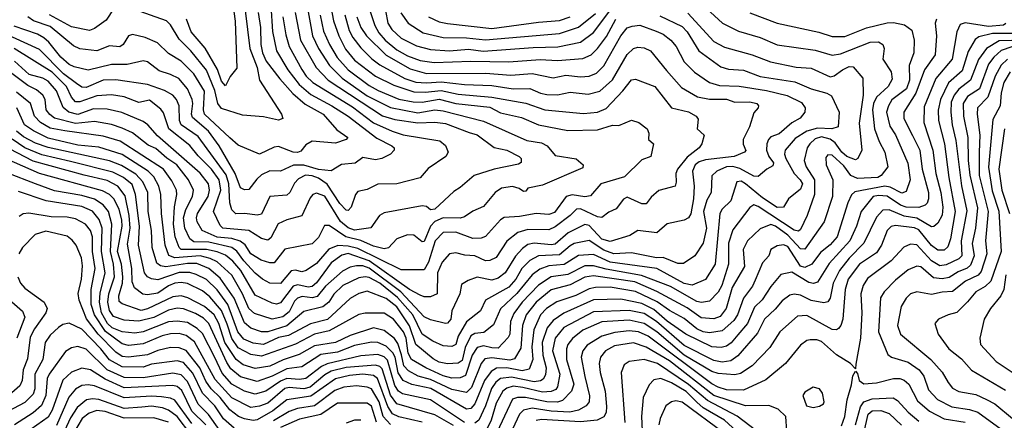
# Model space of a CAD drawing. Extents: x 1308313 to 1441400, y 959662 to 1036319.
# Tile 258 of 656: x 1339371 to 1344030, y 992897 to 994792. Entities that reach past the tile are written whole.
import ezdxf

# ---------------------------------------------------------------- set-up
doc = ezdxf.new("R2010")
doc.units = 0

msp = doc.modelspace()

# ---------------------------------------------------------------- linework, layer by layer
at = {"layer": '0CON10XD'}
for points in [[(1342620.3, 994845), (1342695.8, 994775.8), (1342771.8, 994738.2), (1342875, 994707.6), (1342955, 994673.3), (1343135, 994648.1), (1343215, 994624.1), (1343255, 994629.7), (1343395, 994685.2), (1343435, 994686.8), (1343455.5, 994675), (1343461.8, 994655), (1343454.6, 994605), (1343494.1, 994545), (1343499.6, 994510.4), (1343480.3, 994475), (1343425.1, 994424.9), (1343410.3, 994395), (1343405.8, 994365), (1343414.9, 994274.9), (1343437.4, 994215), (1343464.7, 994165), (1343478.2, 994095), (1343446.6, 994055), (1343430.4, 994045), (1343335, 994040.4), (1343302.8, 994055), (1343270.6, 994100.6), (1343215, 994150.3), (1343195, 994151.8), (1343185, 994139.2), (1343186.3, 994105), (1343217.5, 994035), (1343217.3, 993955), (1343177.1, 993835), (1343085, 993705.7), (1343065, 993707.2), (1343005, 993773.3), (1342947, 993815), (1342925, 993822.3), (1342875, 993801.8), (1342814.8, 993745.2), (1342794.4, 993705), (1342799.8, 993625), (1342742.5, 993525), (1342713.4, 993425), (1342685, 993388), (1342655, 993377.3), (1342595, 993381.4), (1342529.3, 993429.3), (1342385, 993505.6), (1342281.5, 993551.5), (1342085, 993579.5), (1342045, 993574), (1341975, 993537.9), (1341885, 993513.9), (1341815, 993456.3), (1341767.3, 993395), (1341750, 993345), (1341741.8, 993238.2), (1341712.1, 993187.9), (1341689.3, 993180.7), (1341605, 993192.5), (1341571.7, 993188.3), (1341554.2, 993165.8), (1341508.6, 993051.4), (1341485, 993027.7), (1341415, 993043), (1341315, 993089.5), (1341256.2, 993106.2), (1341210.4, 993130.4), (1341188.2, 993155), (1341177, 993207), (1341159.7, 993259.7), (1341144, 993284), (1341095, 993321), (1341045, 993334), (1340935, 993298.5), (1340865, 993265.2), (1340765, 993249.7), (1340692.3, 993207.7), (1340616.8, 993183.2), (1340555, 993152.4), (1340485, 993141.5), (1340428.6, 993158.6), (1340395, 993184.5), (1340340.7, 993265), (1340312.7, 993355), (1340290.7, 993395), (1340245, 993435.8), (1340166.9, 993476.9), (1340135, 993485.8), (1340095, 993481.1), (1339975.9, 993424.1), (1339945, 993416.4), (1339855, 993447.5), (1339841.7, 993458.3), (1339839.8, 993485), (1339856.5, 993545), (1339858.3, 993575), (1339852.7, 993635), (1339834.2, 993695), (1339855.3, 993815), (1339853.3, 993843.3), (1339841.8, 993895), (1339816.4, 993945), (1339795.7, 993965.7), (1339762.7, 993982.7), (1339465, 994064.6), (1339265, 994150.4)], [(1340558.2, 994858.2), (1340566.2, 994736.2), (1340586.2, 994645), (1340639.3, 994555), (1340693.5, 994485), (1340748.1, 994438.1), (1340847.1, 994385), (1340924.2, 994335), (1341060.6, 994230.6), (1341130.9, 994195), (1341141.8, 994185), (1341142.5, 994175), (1341125, 994155.7), (1341084.2, 994135), (1341055, 994129.5), (1340995, 994139.7), (1340957.5, 994112.5), (1340893.8, 994106.2), (1340845, 994076.9), (1340785, 994083.5), (1340715, 994104.4), (1340666.3, 994103.7), (1340605, 994075.2), (1340555, 994077.6), (1340515, 994057.7), (1340492, 994038), (1340455, 993988.5), (1340435, 993986.3), (1340415, 993996.1), (1340389.7, 994065), (1340315.2, 994195), (1340263.5, 994265), (1340188.4, 994328.4), (1340183.7, 994345), (1340190.6, 994395), (1340187.2, 994415), (1340164, 994465), (1340123.4, 994513.4), (1340085, 994533), (1340030.4, 994550.4), (1339975, 994592.2), (1339955, 994597.8), (1339879.5, 994580.5), (1339805, 994580.4), (1339695, 994552.7), (1339628.7, 994568.7), (1339605, 994580.5), (1339565.2, 994615), (1339509.2, 994685), (1339485, 994706.4), (1339455, 994723.4), (1339345, 994761.5)], [(1340730.7, 994855), (1340756.6, 994715), (1340783.9, 994655), (1340835.8, 994575), (1340896.8, 994515), (1341015, 994432.1), (1341125, 994375.9), (1341255, 994351.8), (1341335, 994365.4), (1341375, 994361), (1341565, 994312.4), (1341770.3, 994220.3), (1341839.7, 994209.7), (1341865.9, 994195), (1341905, 994148.8), (1342003, 994133), (1342036.5, 994105), (1342035, 994091.5), (1341845, 994009.6), (1341774.5, 993995.5), (1341765, 993980), (1341755, 993978.8), (1341733.9, 993993.9), (1341703.2, 994003.2), (1341650, 993995), (1341621.1, 993975), (1341565, 993908.8), (1341515, 993886.2), (1341475, 993859.1), (1341455, 993853), (1341375, 993854.5), (1341335, 993837.7), (1341314.9, 993815), (1341285, 993742.1), (1341275, 993741.2), (1341235, 993772), (1341205, 993773.4), (1341155, 993755.4), (1341115, 993712.1), (1341095, 993707.4), (1341045, 993720.7), (1340985, 993747), (1340914.2, 993764.2), (1340835, 993818.1), (1340812.3, 993817.7), (1340785, 993760.8), (1340755, 993732.2), (1340625, 993706.1), (1340575, 993641.8), (1340555, 993641.2), (1340512.5, 993655), (1340465, 993684.8), (1340436.9, 993726.9), (1340414, 993744), (1340375, 993756.8), (1340305, 993763.9), (1340234.7, 993795), (1340209.8, 993835), (1340206.7, 993855), (1340211.9, 993875), (1340261.9, 993955), (1340268.6, 993985), (1340263.3, 994015), (1340225, 994065.6), (1340022.4, 994242.5), (1339977.2, 994295), (1339955, 994310.6), (1339853.3, 994353.3), (1339785, 994368), (1339720.4, 994369.6), (1339645, 994344), (1339602.5, 994355), (1339575.8, 994375.8), (1339545.2, 994455), (1339505, 994500.7), (1339480, 994515), (1339415, 994532.5), (1339345.3, 994595.3)], [(1340844.6, 994845), (1340855.6, 994785.6), (1340880, 994715), (1340912.9, 994652.9), (1340955, 994600.2), (1341055, 994524.2), (1341141.3, 994481.3), (1341235, 994450.9), (1341288.5, 994448.5), (1341365, 994457.4), (1341445, 994440), (1341605, 994425.9), (1341765, 994396.4), (1341855, 994365.2), (1342037.8, 994347.8), (1342105, 994354.4), (1342145, 994372.4), (1342224.7, 994455), (1342265, 994506.7), (1342285, 994510.5), (1342375.5, 994475), (1342454.4, 994374.4), (1342535.6, 994355.6), (1342570.8, 994335), (1342580.6, 994320.6), (1342576.9, 994275), (1342609.2, 994245), (1342598.9, 994205), (1342586.5, 994185), (1342528.5, 994141.5), (1342483.5, 994085), (1342475.6, 994064.4), (1342477, 994023), (1342471.4, 994005), (1342395, 993984.5), (1342358, 993952), (1342335, 993921.2), (1342315, 993920), (1342245, 993952.5), (1342227.3, 993942.7), (1342192.6, 993897.4), (1342158.1, 993881.9), (1342125, 993856.4), (1342105, 993860), (1342025, 993897), (1342005, 993894.8), (1341975, 993866.3), (1341905, 993812.1), (1341875, 993797.8), (1341775, 993799.7), (1341727.9, 993785), (1341676.4, 993743.6), (1341625, 993667.2), (1341595, 993652.9), (1341575, 993651.7), (1341525, 993675.6), (1341477.6, 993677.6), (1341435, 993689.7), (1341405, 993683.9), (1341369.8, 993645), (1341347.2, 993595), (1341345.3, 993495), (1341315, 993480.9), (1341285, 993480.2), (1341265, 993488.3), (1341215, 993516.2), (1341025, 993651), (1340925, 993685.9), (1340895, 993678.4), (1340845, 993641.2), (1340775, 993547), (1340755, 993529.4), (1340735, 993526.5), (1340701.4, 993535), (1340685, 993537.2), (1340665, 993530.8), (1340605, 993452.3), (1340585, 993446.9), (1340565, 993450.4), (1340485, 993488.4), (1340416.8, 993605), (1340379.8, 993649.8), (1340345, 993678), (1340305, 993694.3), (1340254.3, 993704.3), (1340135, 993705.2), (1340124.5, 993715), (1340105.7, 993765), (1340098.6, 993825), (1340103.5, 993906.5), (1340114.4, 993965), (1340112, 993985), (1340090.2, 994030.2), (1340051.7, 994085), (1339846.6, 994216.6), (1339765, 994241.4), (1339585, 994265.6), (1339515, 994277.9), (1339468.9, 994305), (1339440, 994335), (1339422.2, 994395), (1339355, 994449.4)], [(1339815.5, 994845), (1339780.1, 994789.9), (1339725, 994750.8), (1339701.3, 994741.3), (1339615, 994758.5), (1339511.1, 994815)], [(1340437.7, 994835), (1340459.1, 994655), (1340494.1, 994565), (1340504.7, 994505), (1340608.9, 994345), (1340616.3, 994323.7), (1340595, 994316.4), (1340525, 994332.4), (1340425, 994339.6), (1340325, 994372), (1340308, 994395), (1340293.9, 994456.1), (1340255, 994553.3), (1340180.2, 994645), (1340125, 994699.7), (1340085, 994767.8), (1340065, 994786.2), (1339865, 994858)], [(1340376.8, 994876.8), (1340390.9, 994785), (1340398.3, 994561.7), (1340366.4, 994523.6), (1340345, 994478.8), (1340325, 994501.5), (1340306.3, 994556.3), (1340247.5, 994657.5), (1340182.2, 994735), (1340159.7, 994795)], [(1341024, 994845), (1341051, 994765), (1341069.3, 994729.3), (1341100, 994695), (1341155, 994649), (1341205, 994620.4), (1341265, 994598.5), (1341331.4, 994588.6), (1341505, 994596.3), (1341685, 994592.7), (1341833.2, 994603.2), (1341915, 994598.3), (1342035, 994608.3), (1342074, 994626), (1342104.1, 994655.9), (1342147.4, 994712.6), (1342191.9, 994795)], [(1341101.6, 994835), (1341112, 994775), (1341131.1, 994745), (1341175, 994704.4), (1341248.3, 994668.3), (1341315, 994651.1), (1341405, 994645.2), (1341495, 994651.8), (1341563.3, 994643.3), (1341800.1, 994659.9), (1341916.5, 994663.5), (1342025, 994685.2), (1342085, 994731.7), (1342187.3, 994865)], [(1340616.1, 994805), (1340629.9, 994719.9), (1340645.6, 994665.6), (1340705, 994556.5), (1340726.3, 994525), (1340757, 994495), (1340945, 994379.4), (1341045, 994304), (1341133.7, 994263.7), (1341185, 994247.4), (1341358.6, 994218.6), (1341386.2, 994196.2), (1341398.2, 994165), (1341387.8, 994145), (1341302.7, 994087.3), (1341265, 994044), (1341155, 994015.4), (1341065, 994013.6), (1341015, 993988.2), (1340971.1, 993978.9), (1340960, 993965), (1340939.6, 993905), (1340925, 993888.5), (1340915, 993891.1), (1340885, 993922.8), (1340825, 994014.2), (1340785, 994042.2), (1340755, 994053.9), (1340723.6, 994056.4), (1340690.5, 994039.5), (1340671.2, 994018.8), (1340649.4, 993975), (1340635, 993962), (1340553.8, 993956.2), (1340515, 993872.5), (1340495, 993867.9), (1340435.8, 993875.8), (1340392.8, 993872.8), (1340375, 993892.2), (1340364.8, 993924.8), (1340360.3, 994015), (1340347.2, 994057.2), (1340215, 994240), (1340135.2, 994295), (1340126.9, 994315), (1340124.8, 994385), (1340112.2, 994415), (1340095, 994435.2), (1340056.3, 994456.3), (1339975, 994485.8), (1339825, 994506.7), (1339765, 994505.8), (1339685, 994470.6), (1339665, 994472.5), (1339639.5, 994489.5), (1339577.8, 994535), (1339465, 994650.5), (1339281.6, 994735)], [(1340792.5, 994812.5), (1340808.1, 994738.1), (1340836.4, 994675), (1340873.6, 994613.6), (1340925, 994555.2), (1341025, 994480), (1341066.3, 994456.3), (1341165, 994416.2), (1341232.8, 994402.8), (1341275, 994401.5), (1341355, 994415.3), (1341435, 994394.9), (1341595, 994377.4), (1341645, 994350.5), (1341745, 994329.8), (1341825, 994295.2), (1341965, 994267.1), (1342105, 994270.3), (1342175, 994293.5), (1342205, 994290.8), (1342265, 994317), (1342300, 994305), (1342339.1, 994275), (1342347.3, 994255), (1342345.8, 994225), (1342370, 994205), (1342356.7, 994145), (1342315, 994128.5), (1342231.9, 994048.1), (1342120.6, 994015), (1342070.8, 993959.2), (1342045, 993953.9), (1341985, 993963.2), (1341956.2, 993955), (1341900.8, 993879.2), (1341875, 993870.4), (1341815, 993875.6), (1341735, 993860.6), (1341663.6, 993856.4), (1341645.2, 993844.8), (1341574.3, 993765.7), (1341555, 993757.6), (1341515, 993757.4), (1341435, 993787.3), (1341375, 993785.6), (1341336.3, 993745), (1341305, 993645.5), (1341285, 993609.1), (1341175, 993608.3), (1340970.2, 993710.2), (1340925, 993721.1), (1340875.7, 993724.3), (1340833.4, 993706.6), (1340775, 993639), (1340726.7, 993605), (1340705, 993599.5), (1340675, 993606.6), (1340655, 993604.2), (1340605, 993544.7), (1340555, 993546.3), (1340519.6, 993565), (1340485, 993593.1), (1340430.6, 993650.6), (1340397.6, 993697.6), (1340375, 993714.4), (1340265, 993739.1), (1340195, 993741.4), (1340175.6, 993755), (1340152.6, 993805), (1340145.7, 993855), (1340156.3, 993893.7), (1340188.5, 993955), (1340192.7, 993985), (1340168.8, 994035), (1340114, 994105), (1340066.1, 994136.1), (1340015, 994182.8), (1339978.6, 994198.6), (1339905, 994256.4), (1339855, 994278.5), (1339805, 994295.5), (1339725, 994310.2), (1339635, 994301.1), (1339535, 994325.8), (1339512.7, 994342.7), (1339496.3, 994365), (1339490.9, 994415), (1339480.7, 994435), (1339450.4, 994460.4), (1339409.8, 994479.8), (1339295.6, 994565.6)], [(1342532.6, 994822.6), (1342655, 994689.2), (1342705, 994661.4), (1342836.2, 994626.2), (1342923.2, 994593.2), (1343045, 994567.7), (1343115, 994561.9), (1343205, 994521.2), (1343225, 994525.9), (1343263.8, 994555), (1343295, 994570.3), (1343315, 994568.9), (1343360.8, 994515), (1343362, 994435), (1343342.8, 994302.8), (1343354.7, 994175.3), (1343336.5, 994135), (1343325, 994128.5), (1343285, 994144.9), (1343261.2, 994165), (1343229.3, 994209.3), (1343205, 994226.8), (1343165, 994237.2), (1343135, 994227.8), (1343108.8, 994205), (1343096.8, 994185), (1343082.6, 994125), (1343091.8, 994095), (1343131.2, 994035), (1343132, 993965), (1343097.1, 993865), (1343065, 993799.6), (1343055, 993792.1), (1343035, 993795.8), (1342865, 993907.8), (1342845, 993915.3), (1342825, 993903.8), (1342745, 993797.5), (1342723.9, 993735), (1342724, 993635), (1342693.2, 993535), (1342675, 993502.3), (1342635, 993460.2), (1342596.5, 993453.5), (1342575, 993458.8), (1342449.4, 993529.4), (1342312.4, 993582.4), (1342145, 993611.3), (1342085, 993628.2), (1342045, 993626.8), (1341965, 993586.2), (1341885, 993575.4), (1341825, 993535.9), (1341747.7, 993455), (1341708.1, 993401.9), (1341692.3, 993365), (1341689.6, 993305), (1341681.9, 993288.1), (1341635, 993238.6), (1341605, 993239), (1341565, 993249.6), (1341535, 993241.5), (1341512.3, 993205), (1341480.8, 993109.2), (1341455, 993097), (1341415, 993096.4), (1341375, 993107), (1341292.8, 993145), (1341224.9, 993184.9), (1341208.2, 993215), (1341198.8, 993285), (1341186, 993316), (1341139, 993375), (1341095, 993404.4), (1341005, 993403.9), (1340975, 993397), (1340835, 993320.8), (1340765.1, 993304.9), (1340675, 993257), (1340515, 993199.6), (1340465, 993207.6), (1340405, 993238.9), (1340374.3, 993284.3), (1340351.7, 993351.7), (1340325.5, 993415.5), (1340270.4, 993480.4), (1340235, 993509.5), (1340165, 993543.9), (1340135, 993548.8), (1340105, 993545.1), (1340075, 993533.2), (1340025, 993498.3), (1339975, 993489.8), (1339953.6, 993493.6), (1339913.1, 993523.1), (1339902.6, 993552.6), (1339901.1, 993615), (1339880, 993730), (1339893.9, 993805), (1339889.2, 993865), (1339869.3, 993959.3), (1339834.8, 994005), (1339785, 994031.8), (1339675.7, 994055.7), (1339435, 994123), (1339321.7, 994181.7)], [(1342400.4, 994810.4), (1342505, 994759.1), (1342528.4, 994735), (1342583.4, 994645), (1342688.7, 994568.7), (1342725, 994558.1), (1342795, 994553.5), (1342875, 994523.5), (1343037.8, 994497.8), (1343115, 994464.1), (1343190, 994445), (1343212.2, 994432.2), (1343247.8, 994355), (1343243.3, 994285), (1343214.1, 994275.9), (1343145, 994279.3), (1343095.1, 994264.9), (1343040.3, 994229.7), (1342993.2, 994175), (1342989.4, 994155), (1342995.2, 994135), (1343034.6, 994064.6), (1343064.4, 994035), (1343074.4, 994015), (1343065, 993989.7), (1343008.1, 993945), (1342985.4, 993904.6), (1342955, 993902.9), (1342885, 993949.2), (1342805, 994016.1), (1342785, 994027.8), (1342764.4, 994025.6), (1342735.3, 993935), (1342694.9, 993895.1), (1342683.3, 993875), (1342661, 993635), (1342615, 993562.2), (1342553.4, 993536.6), (1342515, 993544.4), (1342385, 993615.6), (1342164.5, 993645), (1342085, 993681.4), (1342015, 993676), (1341946.8, 993633.2), (1341875, 993626.8), (1341831.9, 993611.9), (1341795, 993585.6), (1341723.6, 993496.4), (1341645.9, 993424.1), (1341612.1, 993347.9), (1341567.5, 993312.5), (1341525, 993308.2), (1341505, 993296.1), (1341478.1, 993241.9), (1341465, 993180.3), (1341445, 993166.7), (1341395, 993163.8), (1341355, 993172.1), (1341327.3, 993187.3), (1341245, 993255.8), (1341215, 993344.4), (1341155, 993434), (1341105, 993473.2), (1341015, 993508.1), (1340975, 993496.6), (1340935, 993473.8), (1340826.8, 993373.2), (1340746.9, 993353.1), (1340642.7, 993297.3), (1340595, 993288.6), (1340525, 993256), (1340475, 993262), (1340430.9, 993280.9), (1340403.5, 993315), (1340355, 993444.8), (1340305, 993514.4), (1340255, 993563.5), (1340205, 993587.2), (1340175, 993596.3), (1340125, 993595.5), (1340025, 993562), (1339995, 993566), (1339975.8, 993575.8), (1339960.8, 993595), (1339933.5, 993725), (1339937.5, 993815), (1339918.8, 993965), (1339902.9, 994012.9), (1339862.6, 994045), (1339810.6, 994070.6), (1339611.3, 994121.3), (1339475, 994151.8), (1339395, 994186), (1339335, 994227.1)], [(1340673.6, 994825), (1340698.7, 994695), (1340773.7, 994565), (1340830.9, 994505), (1341087.7, 994337.7), (1341145, 994319.2), (1341255, 994303.3), (1341335, 994306.9), (1341385, 994301.5), (1341498.1, 994258.1), (1341535, 994246.9), (1341615, 994186.8), (1341675, 994174.4), (1341733.3, 994145), (1341743.1, 994135), (1341743, 994117), (1341730.9, 994109.1), (1341615, 994084.4), (1341520.8, 994055), (1341455, 993997.5), (1341425, 993979.5), (1341335, 993894.8), (1341315, 993893.1), (1341295, 993908.9), (1341275, 993910.7), (1341095, 993878.2), (1341072.9, 993865), (1341032.9, 993807.1), (1340955, 993796.8), (1340925, 993807), (1340887.9, 993837.9), (1340815, 993957.3), (1340775, 993971.3), (1340758.1, 993965), (1340745, 993949.4), (1340706.1, 993863.9), (1340635.3, 993844.7), (1340594, 993826), (1340559.6, 993760.4), (1340545, 993749.6), (1340515, 993757.5), (1340455, 993794.8), (1340331.2, 993805), (1340318.8, 993818.8), (1340288.4, 993885), (1340322.1, 993985), (1340314.9, 994035), (1340278.9, 994085), (1340215, 994147.5), (1340175, 994196.4), (1340077.1, 994275), (1340050.9, 994350.9), (1340038.1, 994368.1), (1339985, 994411.2), (1339935, 994400.2), (1339865, 994426.3), (1339805, 994436.2), (1339735, 994431.3), (1339655, 994403.4), (1339635, 994403.9), (1339615.6, 994425.6), (1339592.6, 994475), (1339525, 994542.8), (1339344.9, 994654.9)], [(1340966.1, 994805), (1340984.8, 994755), (1341010.9, 994715), (1341104.7, 994624.7), (1341218.6, 994558.6), (1341295, 994536.9), (1341575, 994538.2), (1341695, 994529.5), (1341795, 994536.9), (1341895, 994517), (1341955, 994529.2), (1342025, 994521.2), (1342065, 994524.3), (1342100.5, 994539.5), (1342135, 994572.8), (1342215, 994716.1), (1342245, 994752.5), (1342268.1, 994761.9), (1342305, 994765.3), (1342382.8, 994737.2), (1342415, 994723.3), (1342451.6, 994695), (1342477.3, 994665), (1342515, 994592), (1342563.3, 994543.3), (1342634.4, 994494.4), (1342681.2, 994481.2), (1342775, 994478), (1342905, 994457.4), (1343002.7, 994432.7), (1343070, 994400), (1343087, 994375), (1343085.8, 994354.2), (1343063.3, 994326.7), (1343025, 994304.2), (1342965, 994252.5), (1342925, 994236.9), (1342913.2, 994225), (1342905.2, 994204.8), (1342904, 994175), (1342915.2, 994145), (1342937.4, 994115), (1342935, 994100), (1342905.6, 994085), (1342865, 994050), (1342845, 994052.2), (1342777.8, 994087.8), (1342745, 994097), (1342714.5, 994095), (1342670, 994075), (1342645, 994052.5), (1342642.9, 993975), (1342622.1, 993937.9), (1342606.7, 993885), (1342620.5, 993805), (1342605, 993734.3), (1342565.7, 993674.3), (1342511.7, 993638.3), (1342485, 993638.2), (1342415, 993666.9), (1342384.1, 993665.9), (1342265, 993689.7), (1342181.5, 993685), (1342135, 993701.6), (1342065, 993747.7), (1341995, 993732.9), (1341975, 993722.8), (1341925, 993679.9), (1341825.4, 993674.6), (1341785, 993653.2), (1341746.2, 993615), (1341718, 993565), (1341685, 993526.5), (1341574.5, 993465.5), (1341551.8, 993415), (1341485, 993363.4), (1341445.8, 993294.2), (1341433.8, 993256.2), (1341415, 993245.2), (1341375, 993248.4), (1341325, 993271.4), (1341274.8, 993305), (1341230.4, 993395), (1341157.9, 993477.9), (1341074.5, 993545), (1341025, 993572.2), (1341005, 993576), (1340975, 993570), (1340900, 993535), (1340857.1, 993492.9), (1340833.6, 993455), (1340805, 993433.1), (1340715, 993411.3), (1340635, 993343.6), (1340545, 993314.6), (1340515, 993315.9), (1340465, 993332.8), (1340435, 993357.6), (1340385.1, 993475), (1340319.3, 993569.2), (1340265.1, 993615.1), (1340208.1, 993638.1), (1340165, 993638.3), (1340062.4, 993622.4), (1340037, 993627), (1340020, 993640), (1339996.8, 993715), (1339994, 993795), (1339978.1, 993885), (1339976.4, 993975), (1339952.8, 994025), (1339920.6, 994060.6), (1339852.3, 994102.3), (1339795, 994124.9), (1339505, 994186.6), (1339445, 994208.3), (1339388, 994238), (1339355.2, 994265)], [(1340908.8, 994815), (1340930.4, 994740.4), (1340947.3, 994707.3), (1340985, 994658.1), (1341036.5, 994606.5), (1341075, 994577.6), (1341193.1, 994513.1), (1341245, 994496.8), (1341295, 994492.5), (1341365, 994498.6), (1341475, 994485.4), (1341605, 994480.4), (1341705, 994464.5), (1341785, 994466.2), (1341835, 994443.6), (1341865, 994437.7), (1341915, 994436.7), (1341975, 994448.3), (1342060.7, 994439.3), (1342115, 994453.9), (1342175, 994507.5), (1342245, 994627.2), (1342275, 994654.7), (1342295, 994661.4), (1342325, 994658.1), (1342354.8, 994644.8), (1342430.9, 994550.9), (1342501.4, 994471.4), (1342577.3, 994427.3), (1342635, 994415.8), (1342715, 994416.1), (1342755, 994402.4), (1342825, 994404), (1342858.1, 994395), (1342867.1, 994385), (1342864.4, 994375), (1342845, 994351.2), (1342824.7, 994285), (1342794, 994225), (1342793.3, 994203.3), (1342806.4, 994173.6), (1342800, 994165), (1342751.4, 994145), (1342615, 994128.3), (1342585, 994119.1), (1342567.3, 994105), (1342554.2, 994075), (1342561.7, 994005), (1342559.3, 993945), (1342546.7, 993873.3), (1342535, 993854.6), (1342515, 993844), (1342433.9, 993826.1), (1342385.9, 993784.1), (1342296.1, 993793.9), (1342258.3, 993771.7), (1342165, 993742.9), (1342125, 993753.7), (1342065, 993818.4), (1342045, 993822.7), (1341966.6, 993783.4), (1341905, 993729.3), (1341885, 993726.2), (1341805.2, 993734.8), (1341775, 993728.1), (1341749.9, 993710.1), (1341716.8, 993673.2), (1341667.4, 993595), (1341635, 993568.6), (1341605, 993559), (1341535, 993573.5), (1341492.3, 993557.7), (1341461.5, 993538.5), (1341453.2, 993495), (1341415.8, 993415), (1341410.2, 993375), (1341395, 993356), (1341385.3, 993354.7), (1341315, 993372.3), (1341285, 993386.5), (1341174.2, 993505), (1341025, 993615.8), (1340995, 993626.9), (1340965, 993627.1), (1340935, 993620.7), (1340897.7, 993602.3), (1340818.3, 993531.7), (1340777.9, 993482.1), (1340755, 993476.3), (1340707.9, 993482.1), (1340685, 993474.8), (1340670.2, 993459.8), (1340645, 993409.8), (1340615, 993386.8), (1340564.5, 993374.5), (1340482.2, 993402.2), (1340455, 993426.3), (1340425, 993495.3), (1340375, 993582.6), (1340305, 993645.7), (1340272.5, 993662.5), (1340224.3, 993674.3), (1340105, 993664.9), (1340076.1, 993676.1), (1340058.3, 993725), (1340041.8, 993875), (1340039.1, 993965), (1340028.8, 994005), (1340005, 994048.7), (1339978.8, 994075), (1339855, 994153.9), (1339745, 994189), (1339645, 994198.6), (1339505, 994231.5), (1339435.3, 994265.3), (1339393, 994295), (1339356.4, 994375)], [(1340498.6, 994825), (1340509.3, 994755), (1340511.5, 994675), (1340520, 994635), (1340537.4, 994595), (1340601.4, 994511.4), (1340663.4, 994443.4), (1340721.9, 994391.9), (1340806.9, 994345), (1340871.2, 994271.2), (1340922.9, 994235), (1340915.8, 994225), (1340865, 994208.3), (1340755, 994216.8), (1340725, 994199.1), (1340700.5, 994169.5), (1340685.9, 994164.1), (1340665, 994165.3), (1340595, 994192), (1340575, 994188.8), (1340505, 994155.5), (1340405, 994197.7), (1340365, 994232.8), (1340244.8, 994345), (1340240.9, 994365), (1340245, 994452.9), (1340194.9, 994534.9), (1340135, 994596.2), (1340075, 994631.8), (1340022.3, 994682.3), (1339965, 994707.1), (1339905, 994722), (1339884.8, 994715.2), (1339859.7, 994675), (1339845, 994662.7), (1339795, 994667.5), (1339735, 994645.2), (1339655, 994653.3), (1339625, 994668.4), (1339515, 994759.1), (1339436.7, 994786.7), (1339408.6, 994805)], [(1341174.8, 994824.8), (1341209.4, 994775), (1341280.5, 994729.5), (1341375, 994708.1), (1341485, 994706.5), (1341575, 994696.2), (1341925, 994726.4), (1342015, 994756.5), (1342095, 994821.5)], [(1341304.5, 994804.5), (1341355, 994782.3), (1341395, 994773), (1341605, 994750.7), (1341825, 994780.7), (1341925, 994788.1), (1341975, 994805.8)], [(1343709.3, 994795), (1343702.5, 994775), (1343708.7, 994715), (1343703.2, 994625), (1343651.9, 994555), (1343610.7, 994445), (1343554.8, 994355), (1343554.3, 994325), (1343594.6, 994244.6), (1343629.4, 994175), (1343641.2, 994085), (1343671.1, 993975), (1343671.6, 993945), (1343665, 993923.6), (1343655, 993914.1), (1343625.8, 993904.2), (1343565, 993905.1), (1343537.8, 993915), (1343475, 993956.4), (1343435, 993960), (1343409.5, 993955), (1343352.4, 993885), (1343330, 993815), (1343298.3, 993745), (1343201.5, 993638.5), (1343145, 993550.4), (1343126.1, 993543.9), (1343105, 993549.4), (1343025, 993597.5), (1342972.9, 993587.1), (1342925, 993529.3), (1342883.8, 993466.2), (1342848.1, 993431.9), (1342814.1, 993355), (1342768.7, 993301.3), (1342736.6, 993263.4), (1342715, 993247.4), (1342690.6, 993240.6), (1342645.2, 993244.8), (1342522.1, 993305), (1342435, 993366.4), (1342370.8, 993420.8), (1342315, 993449.9), (1342215, 993469.6), (1342085, 993466.5), (1341946.1, 993403.9), (1341895, 993368.7), (1341866.8, 993335), (1341843.4, 993265), (1341845.4, 993205), (1341861.9, 993145), (1341858, 993112), (1341848.1, 993091.9), (1341835, 993083.1), (1341805, 993079.4), (1341698.5, 993101.5), (1341645.9, 993094.1), (1341623.5, 993076.5), (1341602.4, 993047.6), (1341574.5, 992965.5), (1341542.4, 992897.6), (1341525, 992883.3)], [(1342825, 994823.7), (1342955, 994775.3), (1343152.5, 994732.5), (1343215, 994713), (1343275, 994713), (1343376.9, 994753.1), (1343475, 994777.5), (1343505, 994778), (1343557.4, 994767.4), (1343592.2, 994742.2), (1343603.1, 994695), (1343601.4, 994635), (1343579.8, 994575), (1343580.6, 994505), (1343566.3, 994465)], [(1344036.7, 994773.3), (1344025, 994765.8), (1343955, 994760.3), (1343845, 994777.1), (1343820.5, 994769.5), (1343805.7, 994735), (1343783.2, 994605), (1343706.1, 994513.9), (1343650.4, 994379.6), (1343649.5, 994305), (1343691.2, 994175), (1343704.9, 994065), (1343729.5, 993975), (1343739.1, 993905), (1343735, 993866.5), (1343715, 993830), (1343696.7, 993813.3), (1343685, 993812.4), (1343615, 993853.3), (1343555, 993863.2), (1343485, 993893), (1343455, 993891), (1343425, 993857.5), (1343365.4, 993734.6), (1343295, 993663.7), (1343249.5, 993605), (1343219.5, 993545), (1343205.9, 993475), (1343195, 993456.6), (1343175, 993452.3), (1343115, 993464.1), (1343065, 993488.4), (1343035, 993493.8), (1343015, 993488.4), (1342978.6, 993461.4), (1342945, 993421.8), (1342895, 993374.7), (1342861, 993309), (1342768.4, 993201.6), (1342735, 993178.4), (1342695, 993172.2), (1342655, 993179.9), (1342515, 993251.1), (1342383.9, 993363.9), (1342325, 993401.9), (1342255, 993416.9), (1342085, 993409.9), (1341944.9, 993335.1), (1341904.5, 993285.5), (1341891, 993225), (1341925.7, 993115), (1341915.2, 993055), (1341907.1, 993042.9), (1341885, 993032.6), (1341845, 993030.3), (1341751.9, 993051.9), (1341705, 993057.7), (1341675, 993048.6), (1341657.5, 993035), (1341625, 992978.7), (1341601.7, 992898.3), (1341576, 992845)], [(1344065, 994726.5), (1343973, 994727), (1343909.4, 994710.6), (1343891.3, 994698.7), (1343858.5, 994641.5), (1343830.8, 994549.2), (1343765, 994492.5), (1343727.1, 994415), (1343716.8, 994363.2), (1343717.6, 994315), (1343746.6, 994205), (1343767.5, 994045), (1343796.6, 993885), (1343774.5, 993755), (1343762.6, 993717.4), (1343745, 993701.1), (1343715, 993701.1), (1343685, 993723.7), (1343625, 993798.5), (1343605, 993807.7), (1343515, 993818.5), (1343495, 993813.5), (1343475.5, 993794.5), (1343448.9, 993725), (1343425, 993688.6), (1343344.7, 993635.3), (1343291.5, 993565), (1343275.9, 993515), (1343266.1, 993375), (1343256.5, 993345), (1343245, 993330.9), (1343235, 993324.6), (1343215, 993326.8), (1343095, 993393), (1343050.7, 993389.3), (1342966.8, 993315), (1342919.4, 993240.6), (1342837.3, 993155), (1342781.6, 993118.4), (1342755, 993111.5), (1342675, 993118.3), (1342645, 993127.2), (1342515, 993205.1), (1342385.4, 993315.4), (1342325, 993354.9), (1342255, 993371.2), (1342125, 993363.2), (1342035, 993322.7), (1341986.6, 993283.4), (1341964.9, 993255.1), (1341957.7, 993235), (1341957.7, 993185), (1341992.5, 993067.5), (1341981.9, 993035), (1341938.7, 992991.3), (1341915, 992982.3), (1341865, 992984.7), (1341764.6, 993005.4), (1341725.4, 993004.6), (1341702.4, 992997.6), (1341615, 992813)], [(1344124.9, 994695.1), (1344005, 994691.2), (1343945.1, 994654.9), (1343907.1, 994602.9), (1343870.3, 994505), (1343815, 994462.6), (1343791.6, 994435), (1343778.8, 994401.2), (1343776, 994354), (1343782.7, 994295), (1343800.6, 994220.6), (1343826.7, 994006.7), (1343852.6, 993887.4), (1343825.4, 993745), (1343828.1, 993675), (1343815, 993660.7), (1343755, 993632.7), (1343725, 993627.6), (1343685, 993651.4), (1343615, 993727.5), (1343585, 993730.2), (1343553.4, 993716.6), (1343495, 993651.6), (1343382.6, 993567.4), (1343361, 993535), (1343351.3, 993495), (1343355.2, 993405), (1343349.5, 993285), (1343327.1, 993162.9)], [(1344065, 994663), (1344014.4, 994645.6), (1343980, 994615), (1343955, 994581.1), (1343911.5, 994465), (1343855, 994428.1), (1343835.5, 994395), (1343836, 994336), (1343856.3, 994235), (1343857.9, 994125), (1343866.1, 994056.1), (1343902.4, 993902.4), (1343893.1, 993805), (1343877, 993733), (1343886.2, 993675), (1343869.6, 993630.4), (1343854.1, 993615.9), (1343810.5, 993599.5), (1343768.3, 993571.7), (1343735, 993566), (1343695, 993570.2), (1343635, 993622.4), (1343615, 993626.7), (1343575, 993609.2), (1343515, 993559.4), (1343460.4, 993505), (1343444, 993476), (1343434, 993315), (1343478.6, 993208.6), (1343496.3, 993196.3), (1343575, 993171.3), (1343626.3, 993135), (1343649, 993105), (1343670.6, 993040.6), (1343714.1, 992995), (1343781.3, 992961.3), (1343865, 992948), (1343904.6, 992934.6), (1344014.9, 992854.9)], [(1344045, 994605.2), (1344015, 994577.3), (1343985.7, 994524.3), (1343952.1, 994425), (1343902.5, 994375), (1343900.6, 994345), (1343913.7, 994245), (1343911.2, 994165), (1343911, 994055), (1343953.4, 993885), (1343940, 993745), (1343947.1, 993685), (1343919.8, 993600.2), (1343906.6, 993583.4), (1343845.9, 993555), (1343785, 993506.5), (1343735, 993503.7), (1343685, 993492.2), (1343615, 993504.7), (1343585, 993494.7), (1343564.7, 993475), (1343541.4, 993435), (1343523.6, 993345), (1343538.9, 993305), (1343681.9, 993185), (1343736, 993125), (1343763.3, 993075), (1343785, 993049.3), (1343815, 993033.4), (1343895, 993018.3), (1343944.6, 992995.4), (1343985.1, 992975.1), (1344067.6, 992905)], [(1344057.4, 994545), (1344027.9, 994495), (1344015.5, 994445.5), (1344009.5, 994385), (1343975, 994320), (1343955.4, 994094.6), (1343972.6, 993982.6), (1344003.8, 993886.2), (1344014.8, 993695), (1343965.6, 993554.4), (1343939.8, 993530.2), (1343895.4, 993504.6), (1343855, 993457.5), (1343805, 993406.2), (1343763.6, 993396.4), (1343718.8, 993375), (1343700.8, 993355), (1343716.7, 993305), (1343767.9, 993235), (1343827.3, 993187.3), (1343875, 993134.6), (1344035, 993040)], [(1343566.3, 994465), (1343498, 994412), (1343481.2, 994385), (1343472.4, 994355), (1343488.7, 994288.7), (1343515, 994247.1), (1343573.5, 994113.5), (1343584.3, 994035), (1343565, 993979.5), (1343545, 993971.9), (1343489.4, 993999.4), (1343465, 994004.4), (1343322.8, 993977.2), (1343306.8, 993963.2), (1343288.5, 993925), (1343238.1, 993765), (1343205, 993726.2), (1343160, 993690), (1343119.2, 993635), (1343085, 993619.2), (1343065, 993625.2), (1343005, 993719), (1342985, 993726.4), (1342955, 993722.1), (1342925.4, 993705), (1342915.6, 993674.4), (1342885, 993642.3), (1342850.8, 993559.2), (1342838, 993532), (1342795, 993473.9), (1342766.5, 993395), (1342750.4, 993369.6), (1342695, 993320), (1342635, 993311.4), (1342605, 993316), (1342575, 993329.5), (1342515, 993378), (1342445, 993416.1), (1342387, 993457), (1342285, 993505.8), (1342165, 993526.6), (1342095, 993525.4), (1342065, 993518.6), (1342002.1, 993487.9), (1341912.3, 993457.7), (1341863.4, 993425), (1341835.5, 993395), (1341802.7, 993325), (1341793.6, 993245), (1341798.3, 993185), (1341781.6, 993138.4), (1341748.5, 993131.5), (1341675, 993145.3), (1341626.7, 993143.3), (1341601.9, 993128.1), (1341570.5, 993085), (1341525, 992974.2), (1341505, 992953.5), (1341485, 992949.2), (1341316.7, 993046.7), (1341226.9, 993066.9), (1341185, 993084.8), (1341162.1, 993122.1), (1341147, 993195), (1341136.3, 993216.3), (1341105, 993247.2), (1341065, 993264.9), (1341035, 993265.7), (1340955, 993250.4), (1340875, 993219.4), (1340795, 993207.9), (1340705, 993149.6), (1340635, 993139.6), (1340565, 993105.1), (1340495, 993080.5), (1340415, 993102.3), (1340370, 993140), (1340350, 993170), (1340265.1, 993355), (1340240.1, 993380.1), (1340202.2, 993402.2), (1340145, 993424.3), (1340115, 993426.9), (1340075, 993418.3), (1340005, 993382.5), (1339935, 993365.4), (1339865, 993371), (1339815, 993387.6), (1339795, 993416.6), (1339787.1, 993455), (1339792.2, 993495), (1339819.9, 993575), (1339814.5, 993635.6), (1339800.4, 993695), (1339806.9, 993825), (1339790.2, 993885), (1339766.1, 993916.1), (1339725, 993943.1), (1339665, 993960.8), (1339535, 993982.3), (1339445, 994014.8), (1339315, 994065.2)], [(1344031.3, 994275), (1344004.4, 994085), (1344017.8, 993985), (1344053.7, 993875)], [(1341475, 992885.8), (1341315, 992994), (1341182, 993022), (1341162.3, 993035), (1341145, 993062.1), (1341111.5, 993181.5), (1341095, 993197), (1341065, 993208.4), (1340985, 993202.1), (1340825, 993164.4), (1340798.4, 993151.6), (1340725, 993095.2), (1340695, 993090.6), (1340635, 993094.7), (1340605, 993082.2), (1340535.3, 993034.7), (1340485, 993020.8), (1340434.7, 993034.7), (1340375, 993068), (1340329.3, 993119.3), (1340294.4, 993194.4), (1340235, 993307.7), (1340211, 993331), (1340165, 993358.8), (1340115, 993366.3), (1340075, 993362.7), (1339955, 993314.6), (1339915, 993308.5), (1339855, 993315.4), (1339807.5, 993335), (1339786, 993355), (1339758.1, 993405), (1339748.8, 993455), (1339751.5, 993498.5), (1339774.7, 993595), (1339758, 993695), (1339760.9, 993805), (1339747, 993847), (1339715, 993885.6), (1339665, 993908.8), (1339495.4, 993935.4), (1339365, 993979)], [(1339519.7, 993859.7), (1339413.7, 993876.3), (1339387.2, 993872.8), (1339368.7, 993861.3)], [(1341423.1, 992873.1), (1341335, 992922.4), (1341154.8, 992974.8), (1341125, 993015.6), (1341085, 993139.8), (1341075, 993151.3), (1341055, 993158), (1340915, 993147.4), (1340845, 993129.1), (1340815, 993112.3), (1340745, 993053.8), (1340715, 993045.7), (1340645, 993051.5), (1340625, 993047.8), (1340545, 992977.9), (1340505, 992964.2), (1340465, 992957.2), (1340373.8, 993003.8), (1340295, 993089.8), (1340198.4, 993268.4), (1340157.6, 993297.6), (1340125, 993307.3), (1340085, 993305.7), (1340045, 993295.8), (1339955, 993258.3), (1339885, 993250), (1339855, 993258.4), (1339776.9, 993316.9), (1339724.7, 993395), (1339709.5, 993445), (1339708.2, 993515), (1339727.4, 993615), (1339714.9, 993695), (1339714.9, 993764.9), (1339706.2, 993795), (1339681.4, 993825), (1339635, 993850.2), (1339595, 993858.3), (1339519.7, 993859.7)], [(1339975, 993206.9), (1339885, 993195.4), (1339855, 993198.6), (1339825, 993219), (1339741.8, 993305), (1339687.2, 993377.2), (1339651.6, 993465), (1339646.8, 993496.8), (1339662.9, 993565), (1339667.8, 993627.8), (1339662.6, 993665), (1339637.8, 993725), (1339619.5, 993749.5), (1339595, 993767.5), (1339495, 993791.6), (1339444.1, 993775.9), (1339383.9, 993715), (1339366.5, 993685)], [(1339361.8, 993575), (1339374.7, 993545), (1339395, 993522.2), (1339486, 993456), (1339500.9, 993425), (1339494.7, 993405), (1339440.3, 993329.7), (1339420.1, 993289.9), (1339407.1, 993187.1), (1339386.7, 993135), (1339382.8, 993085), (1339370.8, 993059.2), (1339333.7, 993026.3)], [(1344037.2, 993585), (1344026.8, 993515), (1344013.8, 993486.2), (1343964.5, 993425.5), (1343934.3, 993375.7), (1343913.1, 993285), (1343917.7, 993255), (1343990.4, 993175), (1344095.4, 993105.4)], [(1339295, 993490.2), (1339383.7, 993413.7), (1339394.4, 993385), (1339357.1, 993285)], [(1340385, 992859.5), (1340335, 992904.4), (1340293.5, 992965), (1340235.6, 993025.6), (1340190.6, 993120.6), (1340145, 993170), (1340115, 993178.3), (1339995, 993161.9), (1339955, 993147.9), (1339855, 993149.9), (1339795, 993183), (1339754.3, 993235), (1339665, 993327.2), (1339605, 993356.7), (1339575, 993349.3), (1339555, 993336), (1339515, 993299.3), (1339491.9, 993265), (1339480, 993185), (1339443, 993115), (1339442.1, 993045), (1339435, 993020.7), (1339395, 992981.3), (1339315, 992937.9)], [(1343327.1, 993162.9), (1343325, 993140), (1343301.9, 993165), (1343235, 993206.6), (1343165, 993269.7), (1343142.2, 993277.8), (1343111.7, 993278.3), (1343095, 993273.6), (1343065, 993251.8), (1342995, 993166.2), (1342901.4, 993088.6), (1342795, 993039.6), (1342715, 993041.6), (1342675, 993053.2), (1342645, 993070.1), (1342345, 993295.1), (1342298.2, 993315), (1342255, 993319.9), (1342187.4, 993312.6), (1342125.1, 993294.9), (1342055, 993251.7), (1342035.6, 993225), (1342027.1, 993195), (1342044.1, 993104.1), (1342067.2, 993012.8), (1342064.7, 992985), (1342051.1, 992965), (1342015.4, 992944.6), (1341973.9, 992936.1), (1341885, 992940.2), (1341795.4, 992954.6), (1341754.4, 992945.6), (1341735, 992926), (1341702.1, 992855)], [(1343001.2, 992845), (1342995.8, 992915), (1342960.2, 992950.2), (1342915, 992967.1), (1342805, 992965.9), (1342655, 993014.1), (1342445, 993177.7), (1342335, 993243.4), (1342275, 993263), (1342185, 993248.8), (1342142.5, 993225), (1342119.2, 993195), (1342113.3, 993165), (1342116.9, 993123.1), (1342140.8, 993035), (1342147.8, 992962.2), (1342146.3, 992933.7), (1342135, 992912.7), (1342102.7, 992897.3), (1342025, 992889.3), (1341840.4, 992900.4), (1341814, 992896)], [(1340315, 992853.5), (1340263.6, 992923.6), (1340215, 992973.2), (1340165, 993080.7), (1340135, 993111.9), (1340095, 993120.1), (1339955, 993098), (1339865, 993099.8), (1339785, 993135.1), (1339685, 993233.8), (1339645, 993245.3), (1339615, 993239.7), (1339587.8, 993222.2), (1339509.6, 993115), (1339501, 993095), (1339493.8, 993015), (1339473.2, 992966.8), (1339435, 992931.8), (1339345.8, 992875.8)], [(1341275, 992887.8), (1341165, 992912.9), (1341135, 992927.8), (1341112.6, 992962.6), (1341064.2, 993094.2), (1341045, 993108.4), (1340995, 993114.9), (1340931, 993109), (1340865, 993092.9), (1340748.5, 993011.5), (1340635, 992994.2), (1340568.8, 992941.2), (1340495, 992899.8), (1340475, 992895.8), (1340433.9, 992903.9), (1340405.5, 992915.5), (1340365, 992946.2), (1340318.6, 993005), (1340277.3, 993045), (1340252, 993082), (1340223, 993145), (1340157.6, 993227.6), (1340125, 993239.3), (1340085, 993241.2), (1340025, 993227.3), (1339975, 993206.9)], [(1342885.2, 992825.2), (1342765, 992916), (1342625, 992990.4), (1342535.9, 993065.9), (1342388.1, 993165), (1342325.7, 993184.3), (1342255, 993175.3), (1342231.3, 993158.7), (1342217.1, 993122.9), (1342233.9, 992886.1)], [(1340251.7, 992875), (1340185, 992939.7), (1340137.4, 993037.4), (1340115, 993057.1), (1340095, 993060.9), (1339865, 993050.2), (1339775, 993090.9), (1339705, 993135.2), (1339665, 993144), (1339615.4, 993124.6), (1339575, 993086.1), (1339524.3, 992945), (1339505, 992911.7), (1339424.3, 992855.7)], [(1343258.8, 992871.2), (1343275.5, 992914.5), (1343286.1, 992993.9), (1343306.9, 993065), (1343312.4, 993107.6), (1343325, 993130), (1343335, 993117.5), (1343343.3, 993085), (1343365, 993069.4), (1343425, 993073.9), (1343505, 993095.2), (1343535, 993094.8), (1343555, 993086.8), (1343577.1, 993067.1), (1343618.4, 992988.4), (1343675, 992940), (1343745, 992904.5), (1343845, 992887.7)], [(1340185, 992882.1), (1340105, 992991.9), (1340085, 993002.2), (1340041.8, 993008.2), (1339995, 993011.3), (1339865, 993002.4), (1339725, 993059.4), (1339695, 993064.8), (1339665, 993061.1), (1339635, 993044.8), (1339603.8, 993006.2), (1339545, 992873.1)], [(1342800.6, 992810.6), (1342705, 992897.3), (1342605, 992955.1), (1342575, 992982.5), (1342525, 993033.1), (1342455, 993074), (1342405, 993094.3), (1342371.4, 993088.6), (1342349.2, 993065), (1342320.3, 993005), (1342312.3, 992915), (1342317.1, 992812.9)], [(1341125, 992877.5), (1341090.2, 992915), (1341071.6, 992985), (1341035, 993045.7), (1341015, 993054), (1340965, 993060.3), (1340905, 993054), (1340862, 993038), (1340765, 992965.1), (1340685, 992953.4), (1340645, 992938.3), (1340571, 992895)], [(1343125, 992957.5), (1343155, 992964.2), (1343173.8, 992975), (1343177.5, 992985), (1343169.2, 993025), (1343155.7, 993045.7), (1343125, 993053.8), (1343085, 993030), (1343076.2, 993015), (1343093.3, 992965), (1343125, 992957.5)], [(1340245.4, 992745.4), (1340115, 992915.1), (1340075, 992944.8), (1340046.6, 992956.6), (1339995, 992964.4), (1339948.4, 992958.4), (1339865, 992952.4), (1339745, 992995.1), (1339715, 992999.2), (1339686.4, 992993.6), (1339642, 992958), (1339610.7, 992909.3), (1339583.1, 992846.9)], [(1341058.3, 992888.3), (1341035, 992963.3), (1341015, 992978.7), (1340875, 992977.4), (1340795, 992924.9), (1340695, 992902.5), (1340605, 992862.4)], [(1342705, 992834.2), (1342505, 992982.5), (1342475, 992988.3), (1342455.6, 992984.4), (1342428.8, 992965), (1342401.1, 992905), (1342395.2, 992874.8)], [(1343325, 992875.5), (1343349, 992961), (1343364.4, 992985), (1343405, 992998.8), (1343503.1, 993003.1), (1343525, 992990.8), (1343574.3, 992935), (1343625, 992892.8)], [(1340075, 992887.6), (1340005, 992908.6), (1339865, 992907), (1339775, 992939.1), (1339735, 992943.3), (1339699.6, 992930.4), (1339666.8, 992905), (1339625.6, 992835.6)], [(1343365, 992836), (1343385, 992925.8), (1343405, 992941.4), (1343445, 992943.3), (1343485, 992928.5), (1343543.4, 992873.4)], [(1340985, 992896.8), (1340955, 992897), (1340915, 992883.8)]]:
    msp.add_lwpolyline(points, dxfattribs=at)

doc.saveas('drawing.dxf')
